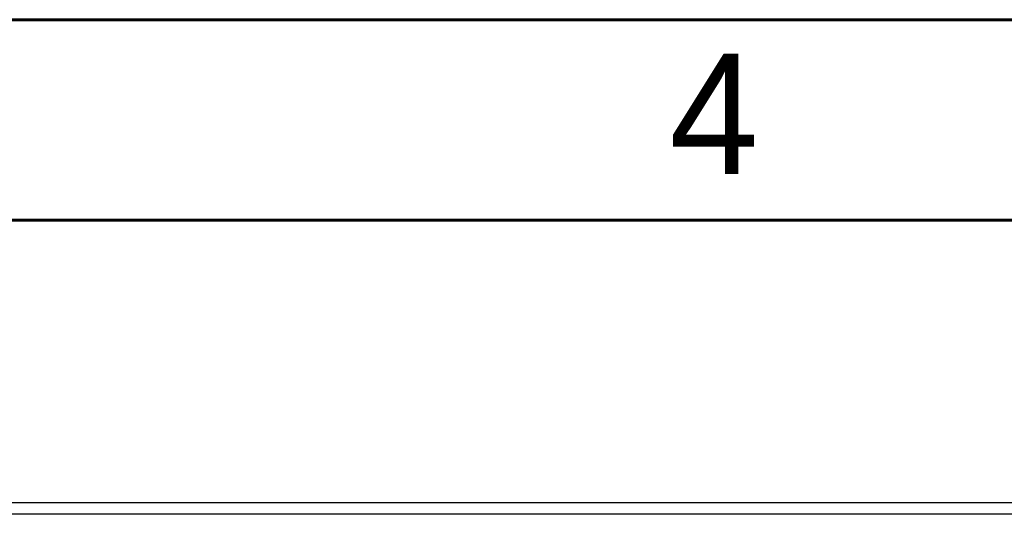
# Model space of a CAD drawing. Header units: millimetres. Extents: x 399 to 6233, y -1870 to 1602.
# Tile 480 of 656: x 5448 to 5474, y -65 to -52. Entities that reach past the tile are written whole.
import ezdxf

# ---------------------------------------------------------------- set-up
doc = ezdxf.new("R2010")
doc.units = ezdxf.units.MM
doc.layers.add('BORDER', color=7, linetype='Continuous')
doc.layers.add('可見 (ISO)', color=7, linetype='Continuous', lineweight=25)
doc.styles.add('標題欄', font='txt')

# ---------------------------------------------------------------- blocks, each defined once
blk = doc.blocks.new('A4-英文圖框-橫式')
at = {"layer": 'BORDER', "color": 123, "linetype": 'Continuous', "lineweight": 60, "ltscale": 25.4}
blk.add_line((2151.697, 183.498), (2549.792, 183.498), dxfattribs=at)
blk.add_lwpolyline([(2151.697, 188.794), (2555.087, 188.794), (2555.087, -95.061), (2151.697, -95.061)], close=True, dxfattribs=at)
at = {"color": 60, "style": '標題欄'}
blk.add_text('4', height=3.177, dxfattribs=at).set_placement((2324.762, 184.716))

msp = doc.modelspace()

# ---------------------------------------------------------------- linework, layer by layer
at = {"layer": '可見 (ISO)'}
for p, q in [((5547.342, -64.537), (5434.342, -64.537)), ((5543.092, -64.837), (5438.592, -64.837))]:
    msp.add_line(p, q, dxfattribs=at)

# ---------------------------------------------------------------- block references
msp.add_blockref('A4-英文圖框-橫式', (3139.985, -240.567))

doc.saveas('drawing.dxf')
